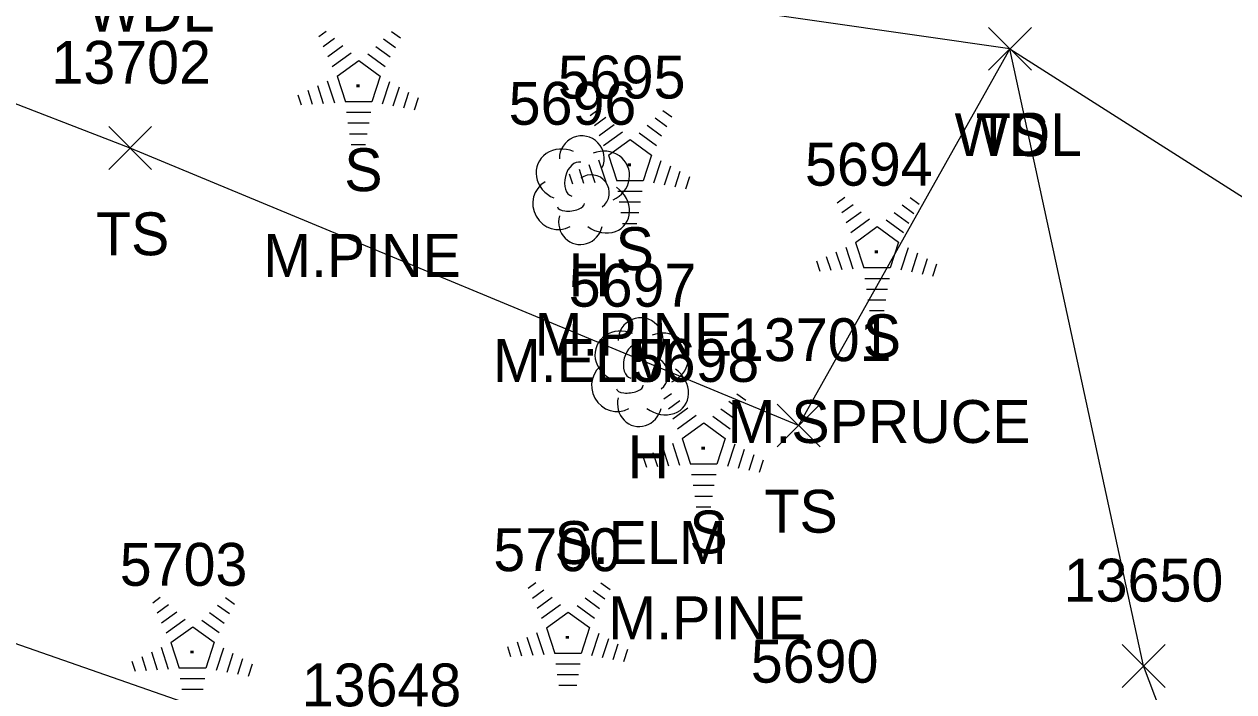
# Model space of a CAD drawing. Extents: x 1439173 to 1457902, y 641926 to 659889.
# Drawn here: x 1446703.2 to 1446759.6, y 652093.1 to 652124.2 of the extents above; entities that cross this region are included whole.
import ezdxf

# ---------------------------------------------------------------- set-up
doc = ezdxf.new("R2010")
doc.units = 0
for name, color, linetype in [('L_A', 7, 'Continuous'), ('L_C', 7, 'Continuous'), ('L_I', 7, 'Continuous'), ('L_TIC', 7, 'Continuous'), ('LAWA', 7, 'Continuous'), ('LELB', 7, 'Continuous'), ('LTC', 7, 'Continuous'), ('LTD', 7, 'Continuous')]:
    doc.layers.add(name, color=color, linetype=linetype)

msp = doc.modelspace()

# ---------------------------------------------------------------- linework, layer by layer
at = {"layer": 'L_TIC'}
for points in [[(1446748.19, 652122.041), (1446750.19, 652124.041)], [(1446750.19, 652122.041), (1446748.19, 652124.041)], [(1446748.19, 652122.041), (1446750.19, 652124.041)], [(1446750.19, 652122.041), (1446748.19, 652124.041)], [(1446707.183, 652117.414), (1446709.183, 652119.414)], [(1446709.183, 652117.414), (1446707.183, 652119.414)], [(1446738.337, 652104.475), (1446740.337, 652106.475)], [(1446740.337, 652104.475), (1446738.337, 652106.475)], [(1446754.42, 652093.261), (1446756.42, 652095.261)], [(1446756.42, 652093.261), (1446754.42, 652095.261)]]:
    msp.add_lwpolyline(points, dxfattribs=at)
at = {"layer": 'LAWA'}
msp.add_lwpolyline([(1446798.985, 651956.034), (1446799.94, 651974.95), (1446784.665, 651988.248), (1446777.364, 652036.107), (1446755.42, 652094.261), (1446749.19, 652123.041), (1446708.764, 652128.85), (1446690.522, 652138.979), (1446668.358, 652149.774), (1446664.293, 652162.854), (1446686.677, 652185.996), (1446713.636, 652207.575), (1446703.336, 652247.881), (1446691.175, 652278.144), (1446693.276, 652292.674), (1446695.104, 652307.217), (1446694.545, 652317.101), (1446676.661, 652353.65), (1446658.806, 652413.41)], dxfattribs=at)
at = {"layer": 'LELB'}
for points in [[(1446749.19, 652123.041), (1446739.337, 652105.475), (1446708.183, 652118.414), (1446679.894, 652129.371), (1446671.982, 652142.387)], [(1446749.19, 652123.041), (1446763.665, 652113.819)], [(1446733.279, 652051.978), (1446719.818, 652089.375), (1446698.496, 652096.809), (1446665.903, 652114.292)]]:
    msp.add_lwpolyline(points, dxfattribs=at)
at = {"layer": 'LTC'}
for p, q in [((1446716.972, 652123.613), (1446717.327, 652123.871)), ((1446720.371, 652123.854), (1446720.79, 652123.549)), ((1446717.182, 652123.148), (1446717.711, 652123.532)), ((1446717.392, 652122.682), (1446718.095, 652123.193)), ((1446719.629, 652123.157), (1446720.308, 652122.663)), ((1446719.999, 652123.505), (1446720.549, 652123.106)), ((1446717.601, 652122.216), (1446718.479, 652122.854)), ((1446719.257, 652122.809), (1446720.067, 652122.22)), ((1446717.826, 652121.761), (1446718.837, 652122.496)), ((1446718.837, 652122.496), (1446719.834, 652121.771)), ((1446717.371, 652121.542), (1446717.702, 652120.523)), ((1446717.826, 652121.761), (1446718.213, 652120.568)), ((1446719.834, 652121.771), (1446719.443, 652120.568)), ((1446720.272, 652121.5), (1446719.934, 652120.46)), ((1446716.005, 652120.892), (1446716.157, 652120.424)), ((1446716.46, 652121.109), (1446716.672, 652120.457)), ((1446716.916, 652121.326), (1446717.187, 652120.49)), ((1446720.716, 652121.249), (1446720.429, 652120.365)), ((1446721.161, 652120.999), (1446720.924, 652120.27)), ((1446719.443, 652120.568), (1446718.213, 652120.568)), ((1446721.605, 652120.749), (1446721.419, 652120.175)), ((1446719.405, 652120.068), (1446718.26, 652120.068)), ((1446729.62, 652119.933), (1446729.974, 652120.19)), ((1446729.829, 652119.467), (1446730.359, 652119.851)), ((1446732.647, 652119.825), (1446733.197, 652119.425)), ((1446733.018, 652120.173), (1446733.437, 652119.868)), ((1446719.321, 652119.568), (1446718.333, 652119.568)), ((1446730.039, 652119.001), (1446730.743, 652119.513)), ((1446732.276, 652119.476), (1446732.955, 652118.983)), ((1446719.237, 652119.068), (1446718.406, 652119.068)), ((1446730.249, 652118.535), (1446731.127, 652119.173)), ((1446730.473, 652118.08), (1446731.485, 652118.815)), ((1446731.485, 652118.815), (1446732.482, 652118.09)), ((1446731.905, 652119.128), (1446732.714, 652118.539)), ((1446719.154, 652118.568), (1446718.479, 652118.568)), ((1446730.473, 652118.08), (1446730.86, 652116.887)), ((1446732.482, 652118.09), (1446732.091, 652116.887)), ((1446729.563, 652117.645), (1446729.834, 652116.81)), ((1446730.019, 652117.861), (1446730.349, 652116.842)), ((1446732.919, 652117.819), (1446732.582, 652116.78)), ((1446733.364, 652117.569), (1446733.077, 652116.684)), ((1446728.652, 652117.212), (1446728.804, 652116.744)), ((1446729.108, 652117.428), (1446729.319, 652116.777)), ((1446733.809, 652117.319), (1446733.572, 652116.589)), ((1446734.253, 652117.068), (1446734.066, 652116.494)), ((1446732.091, 652116.887), (1446730.86, 652116.887)), ((1446732.052, 652116.387), (1446730.908, 652116.387)), ((1446731.969, 652115.887), (1446730.98, 652115.887)), ((1446741.139, 652115.867), (1446741.493, 652116.125)), ((1446744.537, 652116.108), (1446744.956, 652115.803)), ((1446731.885, 652115.387), (1446731.053, 652115.387)), ((1446741.348, 652115.402), (1446741.878, 652115.786)), ((1446741.558, 652114.936), (1446742.262, 652115.447)), ((1446743.795, 652115.411), (1446744.474, 652114.917)), ((1446744.166, 652115.759), (1446744.716, 652115.36)), ((1446731.801, 652114.887), (1446731.126, 652114.887)), ((1446741.768, 652114.47), (1446742.646, 652115.108)), ((1446741.992, 652114.015), (1446743.004, 652114.75)), ((1446743.004, 652114.75), (1446744.001, 652114.025)), ((1446743.424, 652115.063), (1446744.233, 652114.474)), ((1446741.082, 652113.58), (1446741.353, 652112.744)), ((1446741.538, 652113.796), (1446741.868, 652112.777)), ((1446741.992, 652114.015), (1446742.379, 652112.822)), ((1446744.001, 652114.025), (1446743.61, 652112.822)), ((1446744.438, 652113.754), (1446744.101, 652112.714)), ((1446740.171, 652113.147), (1446740.323, 652112.679)), ((1446740.627, 652113.363), (1446740.838, 652112.712)), ((1446744.883, 652113.504), (1446744.596, 652112.619)), ((1446745.328, 652113.254), (1446745.091, 652112.524)), ((1446745.772, 652113.003), (1446745.585, 652112.429)), ((1446743.61, 652112.822), (1446742.379, 652112.822)), ((1446743.571, 652112.322), (1446742.427, 652112.322)), ((1446743.488, 652111.822), (1446742.499, 652111.822)), ((1446743.404, 652111.322), (1446742.572, 652111.322)), ((1446743.32, 652110.822), (1446742.645, 652110.822)), ((1446733.061, 652106.715), (1446733.416, 652106.973)), ((1446736.46, 652106.956), (1446736.879, 652106.651)), ((1446733.271, 652106.25), (1446733.8, 652106.634)), ((1446733.48, 652105.784), (1446734.184, 652106.295)), ((1446735.718, 652106.259), (1446736.397, 652105.765)), ((1446736.088, 652106.607), (1446736.638, 652106.208)), ((1446733.69, 652105.318), (1446734.568, 652105.956)), ((1446735.346, 652105.911), (1446736.156, 652105.322)), ((1446733.915, 652104.863), (1446734.926, 652105.598)), ((1446734.926, 652105.598), (1446735.923, 652104.873)), ((1446733.46, 652104.644), (1446733.791, 652103.625)), ((1446733.915, 652104.863), (1446734.302, 652103.67)), ((1446735.923, 652104.873), (1446735.532, 652103.67)), ((1446736.361, 652104.602), (1446736.023, 652103.562)), ((1446732.094, 652103.994), (1446732.246, 652103.526)), ((1446732.549, 652104.211), (1446732.761, 652103.559)), ((1446733.005, 652104.428), (1446733.276, 652103.592)), ((1446736.805, 652104.351), (1446736.518, 652103.467)), ((1446737.25, 652104.101), (1446737.013, 652103.372)), ((1446735.532, 652103.67), (1446734.302, 652103.67)), ((1446737.694, 652103.851), (1446737.508, 652103.277)), ((1446735.494, 652103.17), (1446734.349, 652103.17)), ((1446735.41, 652102.67), (1446734.422, 652102.67)), ((1446735.326, 652102.17), (1446734.495, 652102.17)), ((1446735.243, 652101.67), (1446734.568, 652101.67)), ((1446726.731, 652097.889), (1446727.086, 652098.146)), ((1446726.941, 652097.423), (1446727.47, 652097.808)), ((1446729.758, 652097.781), (1446730.308, 652097.382)), ((1446730.129, 652098.129), (1446730.549, 652097.825)), ((1446709.233, 652097.205), (1446709.588, 652097.463)), ((1446712.631, 652097.445), (1446713.051, 652097.141)), ((1446727.15, 652096.958), (1446727.854, 652097.469)), ((1446729.387, 652097.433), (1446730.066, 652096.939)), ((1446709.443, 652096.74), (1446709.972, 652097.124)), ((1446709.652, 652096.274), (1446710.356, 652096.785)), ((1446711.889, 652096.749), (1446712.568, 652096.255)), ((1446712.26, 652097.097), (1446712.81, 652096.698)), ((1446727.36, 652096.492), (1446728.238, 652097.13)), ((1446727.584, 652096.037), (1446728.596, 652096.771)), ((1446728.596, 652096.771), (1446729.593, 652096.046)), ((1446729.016, 652097.084), (1446729.826, 652096.495)), ((1446709.862, 652095.808), (1446710.74, 652096.446)), ((1446710.086, 652095.353), (1446711.098, 652096.088)), ((1446711.098, 652096.088), (1446712.095, 652095.363)), ((1446711.518, 652096.4), (1446712.328, 652095.812)), ((1446726.674, 652095.601), (1446726.946, 652094.766)), ((1446727.13, 652095.818), (1446727.461, 652094.798)), ((1446727.584, 652096.037), (1446727.971, 652094.843)), ((1446729.593, 652096.046), (1446729.202, 652094.843)), ((1446730.031, 652095.775), (1446729.693, 652094.736)), ((1446730.475, 652095.525), (1446730.188, 652094.64)), ((1446709.632, 652095.134), (1446709.963, 652094.115)), ((1446710.086, 652095.353), (1446710.473, 652094.16)), ((1446712.095, 652095.363), (1446711.704, 652094.16)), ((1446712.533, 652095.092), (1446712.195, 652094.052)), ((1446725.764, 652095.168), (1446725.916, 652094.7)), ((1446726.219, 652095.385), (1446726.431, 652094.733)), ((1446730.92, 652095.275), (1446730.683, 652094.545)), ((1446731.364, 652095.025), (1446731.177, 652094.45)), ((1446708.266, 652094.484), (1446708.418, 652094.016)), ((1446708.721, 652094.701), (1446708.933, 652094.049)), ((1446709.176, 652094.918), (1446709.448, 652094.082)), ((1446712.977, 652094.841), (1446712.69, 652093.957)), ((1446713.422, 652094.591), (1446713.185, 652093.862)), ((1446729.202, 652094.843), (1446727.971, 652094.843)), ((1446711.704, 652094.16), (1446710.473, 652094.16)), ((1446713.866, 652094.341), (1446713.679, 652093.767)), ((1446729.164, 652094.343), (1446728.019, 652094.343)), ((1446729.08, 652093.843), (1446728.091, 652093.843)), ((1446711.666, 652093.66), (1446710.521, 652093.66)), ((1446728.996, 652093.343), (1446728.164, 652093.343)), ((1446711.582, 652093.16), (1446710.593, 652093.16))]:
    msp.add_line(p, q, dxfattribs=at)
at = {"layer": 'LTD'}
for p, q in [((1446729.188, 652116.501), (1446729.188, 652116.501)), ((1446729.188, 652116.501), (1446729.188, 652116.501)), ((1446731.931, 652108.015), (1446731.931, 652108.015)), ((1446731.931, 652108.015), (1446731.931, 652108.015))]:
    msp.add_line(p, q, dxfattribs=at)
for centre in [(1446729.235, 652117.935), (1446731.978, 652109.449)]:
    msp.add_arc(centre, 1.047, 335.5272, 180.9563, dxfattribs=at)
for centre, major_axis, ratio, start_param, end_param in [((1446728.396, 652117.168), (1.21, -0.512), 0.895232, 1.570796, 4.712389), ((1446730.23, 652117.085), (-1.141, -0.483), 0.949671, 1.570796, 4.712389), ((1446728.98, 652116.959), (-0.208, -0.792), 0.645439, 3.141593, 6.283185), ((1446729.688, 652116.335), (-0.5, 0.667), 0.989748, 3.141593, 6.283185), ((1446728.105, 652115.793), (0.584, -1.042), 0.959034, 3.141593, 6.283185), ((1446730.188, 652115.668), (-1.09, 0.792), 0.841452, 1.570796, 4.712389), ((1446728.73, 652115.751), (-0.625, -0.083), 0.423636, 0, 3.141593), ((1446729.188, 652115.001), (0.265, 1.061), 0.942809, 1.570796, 4.712389), ((1446731.14, 652108.681), (1.21, -0.512), 0.895232, 1.570796, 4.712389), ((1446732.973, 652108.598), (-1.141, -0.483), 0.949671, 1.570796, 4.712389), ((1446731.723, 652108.473), (-0.208, -0.792), 0.645439, 3.141593, 6.283185), ((1446732.431, 652107.848), (-0.5, 0.667), 0.989748, 3.141593, 6.283185), ((1446730.848, 652107.306), (0.584, -1.042), 0.959034, 3.141593, 6.283185), ((1446732.931, 652107.182), (-1.09, 0.792), 0.841452, 1.570796, 4.712389), ((1446731.473, 652107.265), (-0.625, -0.083), 0.423636, 0, 3.141593), ((1446731.932, 652106.515), (0.265, 1.061), 0.942809, 1.570796, 4.712389)]:
    msp.add_ellipse(centre, major_axis=major_axis, ratio=ratio, start_param=start_param, end_param=end_param, dxfattribs=at)

# ---------------------------------------------------------------- texts
at = {"layer": 'L_A'}
for s, p in [('WDL', (1446706.181, 652123.85)), ('WDL', (1446746.607, 652118.041)), ('TS', (1446747.599, 652118.041)), ('S', (1446718.163, 652116.405)), ('TS', (1446706.592, 652113.414)), ('S', (1446730.811, 652112.724)), ('H', (1446728.621, 652111.501)), ('S', (1446742.33, 652108.659)), ('H', (1446731.364, 652103.015)), ('TS', (1446737.747, 652100.475)), ('S', (1446734.252, 652099.507))]:
    msp.add_text(s, height=2, dxfattribs=at).set_placement(p)
at = {"layer": 'L_C'}
for s, p in [('M.PINE', (1446714.383, 652112.405)), ('M.PINE', (1446727.031, 652108.724)), ('M.ELM', (1446725.094, 652107.501)), ('M.SPRUCE', (1446736.03, 652104.659)), ('S.ELM', (1446727.963, 652099.015)), ('M.PINE', (1446730.472, 652095.507))]:
    msp.add_text(s, height=2, dxfattribs=at).set_placement(p)
at = {"layer": 'L_I'}
for s, p in [('13702', (1446704.513, 652121.414)), ('5695', (1446728.118, 652120.724)), ('5696', (1446725.826, 652119.501)), ('5694', (1446739.637, 652116.659)), ('5697', (1446728.624, 652111.015)), ('13701', (1446736.235, 652108.475)), ('5698', (1446731.559, 652107.507)), ('5700', (1446725.111, 652098.681)), ('5703', (1446707.699, 652097.997)), ('13650', (1446751.696, 652097.261)), ('5690', (1446737.111, 652093.48)), ('13648', (1446716.181, 652092.375))]:
    msp.add_text(s, height=2, dxfattribs=at).set_placement(p)
at = {"layer": 'LTC'}
for p in [(1446718.72, 652121.509), (1446731.367, 652117.828), (1446742.886, 652113.763), (1446734.809, 652104.611), (1446728.479, 652095.785), (1446710.981, 652095.101)]:
    msp.add_text('.', height=1.037, rotation=270, dxfattribs=at).set_placement(p)

doc.saveas('drawing.dxf')
